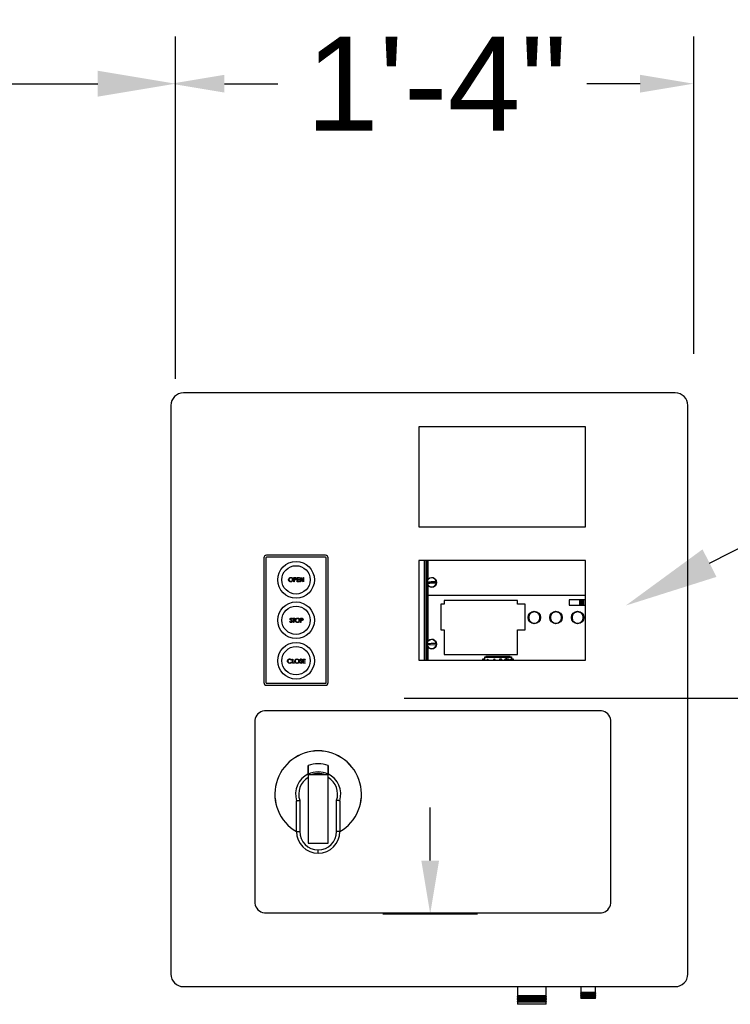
# Model space of a CAD drawing. Header units: inches. Extents: x 170 to 312, y 215 to 248.
# Tile 359 of 557: x 256.258 to 256.967, y 222.124 to 223.106. Entities that reach past the tile are written whole.
import ezdxf
from ezdxf import colors
from ezdxf.entities.mleader import LeaderData, LeaderLine
from ezdxf.math import Vec2, Vec3

# ---------------------------------------------------------------- set-up
doc = ezdxf.new("R2010")
doc.units = ezdxf.units.IN
doc.header["$LTSCALE"] = 0.25
doc.header["$MEASUREMENT"] = 0
doc.layers.add('ANNOTATIONS', color=1, linetype='Continuous')
doc.layers.add('MOTOR LH', color=7, linetype='Continuous')
doc.styles.add('ARIAL', font='arial.ttf', dxfattribs={"height": 0.09375})

msp = doc.modelspace()

# ---------------------------------------------------------------- linework, layer by layer
at = {"layer": 'ANNOTATIONS'}
for p, q in [((256.4136, 222.74794), (256.4136, 223.08974)), ((256.93085, 222.77305), (256.93085, 223.08974)), ((256.10389, 223.04261), (256.33593, 223.04261)), ((256.46251, 223.04261), (256.51565, 223.04261)), ((256.87741, 223.04261), (256.82427, 223.04261)), ((256.64169, 222.42941), (257.69264, 222.42941)), ((256.66785, 222.26716), (256.66785, 222.3203)), ((256.62072, 222.21402), (256.71498, 222.21402))]:
    msp.add_line(p, q, dxfattribs=at)
for points in [[(256.33593, 223.02967), (256.33593, 223.05556), (256.4136, 223.04261)], [(256.46251, 223.05147), (256.46251, 223.03376), (256.40937, 223.04261)], [(256.87741, 223.05147), (256.87741, 223.03376), (256.93055, 223.04261)], [(256.65899, 222.26716), (256.67671, 222.26716), (256.66785, 222.21402)]]:
    msp.add_solid(points, dxfattribs=at)
at = {"layer": 'MOTOR LH'}
for p, q in [((256.91248, 222.73388), (256.42154, 222.73388)), ((256.40907, 222.7214), (256.40907, 222.1538)), ((256.92496, 222.1538), (256.92496, 222.7214)), ((256.82289, 222.70017), (256.65653, 222.70017)), ((256.65653, 222.70017), (256.65653, 222.60035)), ((256.82289, 222.60035), (256.82289, 222.70017)), ((256.65653, 222.60035), (256.82289, 222.60035)), ((256.50183, 222.56924), (256.50183, 222.4448)), ((256.50383, 222.56924), (256.50383, 222.4448)), ((256.5634, 222.57186), (256.50445, 222.57186)), ((256.5634, 222.56986), (256.50445, 222.56986)), ((256.56402, 222.4448), (256.56402, 222.56924)), ((256.56602, 222.4448), (256.56602, 222.56924)), ((256.82289, 222.56663), (256.65653, 222.56663)), ((256.65653, 222.56663), (256.65653, 222.46708)), ((256.66205, 222.46708), (256.66205, 222.56663)), ((256.66388, 222.46708), (256.66388, 222.56663)), ((256.66427, 222.46708), (256.66427, 222.56663)), ((256.66467, 222.54607), (256.66467, 222.56663)), ((256.66532, 222.56663), (256.66532, 222.54749)), ((256.66539, 222.54758), (256.66539, 222.56663)), ((256.82289, 222.46708), (256.82289, 222.56663)), ((256.53172, 222.54968), (256.53254, 222.54968)), ((256.53172, 222.54552), (256.53172, 222.54968)), ((256.53209, 222.54926), (256.53209, 222.54787)), ((256.53286, 222.54926), (256.53209, 222.54926)), ((256.53209, 222.54787), (256.53282, 222.54786)), ((256.53239, 222.54744), (256.53209, 222.54744)), ((256.53209, 222.54744), (256.53209, 222.54552)), ((256.53513, 222.54552), (256.53513, 222.54968)), ((256.53513, 222.54968), (256.53748, 222.54968)), ((256.53748, 222.54926), (256.53551, 222.54926)), ((256.53551, 222.54926), (256.53551, 222.54798)), ((256.53551, 222.54798), (256.53748, 222.54798)), ((256.53748, 222.54755), (256.53551, 222.54755)), ((256.53551, 222.54755), (256.53551, 222.54595)), ((256.53748, 222.54968), (256.53748, 222.54926)), ((256.53748, 222.54798), (256.53748, 222.54755)), ((256.53823, 222.54552), (256.53823, 222.54968)), ((256.53823, 222.54968), (256.53831, 222.54968)), ((256.53831, 222.54968), (256.54105, 222.54641)), ((256.5386, 222.54879), (256.5386, 222.54552)), ((256.54134, 222.54552), (256.5386, 222.54879)), ((256.54105, 222.54968), (256.54143, 222.54968)), ((256.54105, 222.54641), (256.54105, 222.54968)), ((256.54143, 222.54968), (256.54143, 222.54552)), ((256.53209, 222.54552), (256.53172, 222.54552)), ((256.53748, 222.54552), (256.53513, 222.54552)), ((256.53551, 222.54595), (256.53748, 222.54595)), ((256.53748, 222.54595), (256.53748, 222.54552)), ((256.5386, 222.54552), (256.53823, 222.54552)), ((256.54143, 222.54552), (256.54134, 222.54552)), ((256.66467, 222.4845), (256.66467, 222.5435)), ((256.66532, 222.54208), (256.66532, 222.48592)), ((256.66539, 222.54199), (256.66539, 222.48602)), ((256.82289, 222.53169), (256.66539, 222.53169)), ((256.82289, 222.52736), (256.80638, 222.52736)), ((256.80638, 222.52736), (256.80638, 222.52212)), ((256.81735, 222.52212), (256.81735, 222.52736)), ((256.81786, 222.52212), (256.81786, 222.52736)), ((256.81883, 222.52736), (256.81883, 222.52212)), ((256.81899, 222.52212), (256.81899, 222.52736)), ((256.81936, 222.52736), (256.81936, 222.52212)), ((256.81952, 222.52212), (256.81952, 222.52736)), ((256.82048, 222.52736), (256.82048, 222.52212)), ((256.821, 222.52736), (256.821, 222.52212)), ((256.67838, 222.52317), (256.67838, 222.49763)), ((256.68176, 222.52317), (256.67838, 222.52317)), ((256.68176, 222.52663), (256.68176, 222.52317)), ((256.75512, 222.52663), (256.68176, 222.52663)), ((256.75512, 222.52317), (256.75512, 222.52663)), ((256.76268, 222.52317), (256.75512, 222.52317)), ((256.76268, 222.49763), (256.76268, 222.52317)), ((256.80638, 222.52212), (256.82289, 222.52212)), ((256.5301, 222.50845), (256.52976, 222.50819)), ((256.53052, 222.50904), (256.53271, 222.50904)), ((256.53052, 222.50862), (256.53052, 222.50904)), ((256.53143, 222.50862), (256.53052, 222.50862)), ((256.53143, 222.50488), (256.53143, 222.50862)), ((256.5318, 222.50862), (256.5318, 222.50488)), ((256.53271, 222.50862), (256.5318, 222.50862)), ((256.53271, 222.50904), (256.53271, 222.50862)), ((256.53836, 222.50904), (256.53918, 222.50904)), ((256.53836, 222.50488), (256.53836, 222.50904)), ((256.53874, 222.50862), (256.53874, 222.50723)), ((256.5395, 222.50862), (256.53874, 222.50862)), ((256.53874, 222.50723), (256.53946, 222.50722)), ((256.5277, 222.50569), (256.52805, 222.5059)), ((256.5318, 222.50488), (256.53143, 222.50488)), ((256.53874, 222.50488), (256.53836, 222.50488)), ((256.53874, 222.5068), (256.53874, 222.50488)), ((256.53903, 222.5068), (256.53874, 222.5068)), ((256.67838, 222.49763), (256.68176, 222.49763)), ((256.68176, 222.49763), (256.68176, 222.47292)), ((256.75512, 222.47292), (256.75512, 222.49763)), ((256.75512, 222.49763), (256.76268, 222.49763)), ((256.66467, 222.46708), (256.66467, 222.48193)), ((256.67395, 222.48264), (256.66477, 222.4822)), ((256.66532, 222.48051), (256.66532, 222.46708)), ((256.66539, 222.48042), (256.66539, 222.46708)), ((256.53028, 222.4683), (256.53066, 222.4683)), ((256.53028, 222.46414), (256.53028, 222.4683)), ((256.53066, 222.4683), (256.53066, 222.46457)), ((256.54084, 222.46414), (256.54084, 222.4683)), ((256.54084, 222.4683), (256.54319, 222.4683)), ((256.54122, 222.46788), (256.54122, 222.4666)), ((256.54319, 222.46788), (256.54122, 222.46788)), ((256.54319, 222.4683), (256.54319, 222.46788)), ((256.68176, 222.47293), (256.75512, 222.47293)), ((256.68176, 222.47292), (256.75512, 222.47292)), ((256.68255, 222.47292), (256.68255, 222.47293)), ((256.68307, 222.47292), (256.68307, 222.47293)), ((256.68404, 222.47293), (256.68404, 222.47292)), ((256.6842, 222.47292), (256.6842, 222.47293)), ((256.68457, 222.47293), (256.68457, 222.47292)), ((256.68472, 222.47292), (256.68472, 222.47293)), ((256.68569, 222.47293), (256.68569, 222.47292)), ((256.68621, 222.47293), (256.68621, 222.47292)), ((256.71274, 222.47292), (256.71274, 222.47293)), ((256.7134, 222.47292), (256.7134, 222.47293)), ((256.71864, 222.47293), (256.71864, 222.47292)), ((256.71929, 222.47293), (256.71929, 222.47292)), ((256.72226, 222.46815), (256.72008, 222.46815)), ((256.72008, 222.46815), (256.72008, 222.46708)), ((256.72226, 222.46708), (256.72226, 222.47051)), ((256.72226, 222.47051), (256.74888, 222.47051)), ((256.74888, 222.47028), (256.72226, 222.47028)), ((256.74888, 222.46988), (256.72226, 222.46988)), ((256.72335, 222.47077), (256.72335, 222.47051)), ((256.74759, 222.47077), (256.72335, 222.47077)), ((256.7251, 222.46815), (256.72538, 222.46815)), ((256.7251, 222.46723), (256.7251, 222.46815)), ((256.72538, 222.46815), (256.72538, 222.46723)), ((256.73106, 222.46708), (256.73182, 222.46867)), ((256.73184, 222.46806), (256.73137, 222.46708)), ((256.73182, 222.46867), (256.73186, 222.46867)), ((256.73229, 222.46708), (256.73184, 222.46806)), ((256.73186, 222.46867), (256.73259, 222.46708)), ((256.73746, 222.46867), (256.73807, 222.46867)), ((256.73746, 222.46708), (256.73746, 222.46867)), ((256.73774, 222.46835), (256.73774, 222.46735)), ((256.73812, 222.46835), (256.73774, 222.46835)), ((256.74586, 222.46867), (256.74616, 222.46867)), ((256.74653, 222.46708), (256.74586, 222.46867)), ((256.74616, 222.46867), (256.74683, 222.46708)), ((256.74756, 222.46708), (256.74824, 222.46867)), ((256.74759, 222.47051), (256.74759, 222.47077)), ((256.74853, 222.46867), (256.74786, 222.46708)), ((256.74824, 222.46867), (256.74853, 222.46867)), ((256.74888, 222.47051), (256.74888, 222.46708)), ((256.75086, 222.46815), (256.74888, 222.46815)), ((256.75086, 222.46708), (256.75086, 222.46815)), ((256.52943, 222.46754), (256.52911, 222.46729)), ((256.52911, 222.46516), (256.52943, 222.46491)), ((256.53226, 222.46414), (256.53028, 222.46414)), ((256.53066, 222.46457), (256.53226, 222.46457)), ((256.53226, 222.46457), (256.53226, 222.46414)), ((256.53754, 222.46495), (256.53789, 222.46516)), ((256.53994, 222.46771), (256.5396, 222.46745)), ((256.54319, 222.46414), (256.54084, 222.46414)), ((256.54122, 222.4666), (256.54319, 222.4666)), ((256.54122, 222.46617), (256.54122, 222.46457)), ((256.54319, 222.46617), (256.54122, 222.46617)), ((256.54122, 222.46457), (256.54319, 222.46457)), ((256.54319, 222.4666), (256.54319, 222.46617)), ((256.54319, 222.46457), (256.54319, 222.46414)), ((256.65653, 222.46708), (256.82289, 222.46708)), ((256.72418, 222.46723), (256.7251, 222.46723)), ((256.72418, 222.46708), (256.72418, 222.46723)), ((256.72538, 222.46723), (256.7263, 222.46723)), ((256.7263, 222.46723), (256.7263, 222.46708)), ((256.73774, 222.46735), (256.73793, 222.46735)), ((256.50445, 222.44417), (256.5634, 222.44417)), ((256.50445, 222.44218), (256.5634, 222.44218)), ((256.83866, 222.41664), (256.50228, 222.41664)), ((256.4928, 222.40716), (256.4928, 222.22449)), ((256.84815, 222.22449), (256.84815, 222.40716)), ((256.566, 222.35281), (256.54604, 222.35281)), ((256.54604, 222.35281), (256.54604, 222.28449)), ((256.566, 222.28449), (256.566, 222.35281)), ((256.53424, 222.29629), (256.53424, 222.3261)), ((256.53757, 222.32731), (256.53757, 222.29629)), ((256.57446, 222.29629), (256.57446, 222.32731)), ((256.57779, 222.3261), (256.57779, 222.29629)), ((256.53424, 222.29629), (256.53757, 222.29629)), ((256.57779, 222.29629), (256.57446, 222.29629)), ((256.54604, 222.28449), (256.566, 222.28449)), ((256.55602, 222.27451), (256.55602, 222.27784)), ((256.50228, 222.21501), (256.83866, 222.21501)), ((256.42154, 222.14133), (256.91248, 222.14133)), ((256.75497, 222.14133), (256.75497, 222.1322)), ((256.78358, 222.1322), (256.78358, 222.14133)), ((256.81828, 222.13586), (256.81795, 222.13567)), ((256.81795, 222.13567), (256.81828, 222.13548)), ((256.81795, 222.13567), (256.83326, 222.13567)), ((256.81828, 222.1352), (256.81795, 222.13501)), ((256.81795, 222.13501), (256.81828, 222.13481)), ((256.81795, 222.13501), (256.83326, 222.13501)), ((256.81828, 222.13453), (256.81795, 222.13434)), ((256.81795, 222.13434), (256.81828, 222.13415)), ((256.81795, 222.13434), (256.83326, 222.13434)), ((256.81828, 222.13387), (256.81795, 222.13367)), ((256.81795, 222.13367), (256.81828, 222.13348)), ((256.81795, 222.13367), (256.83326, 222.13367)), ((256.81828, 222.14133), (256.81828, 222.13586)), ((256.81828, 222.13586), (256.83292, 222.13586)), ((256.81828, 222.13548), (256.81828, 222.1352)), ((256.81828, 222.13548), (256.83292, 222.13548)), ((256.81828, 222.1352), (256.83292, 222.1352)), ((256.81828, 222.13481), (256.81828, 222.13453)), ((256.81828, 222.13481), (256.83292, 222.13481)), ((256.81828, 222.13453), (256.83292, 222.13453)), ((256.81828, 222.13415), (256.81828, 222.13387)), ((256.81828, 222.13415), (256.83292, 222.13415)), ((256.81828, 222.13387), (256.83292, 222.13387)), ((256.83292, 222.13586), (256.83292, 222.14133)), ((256.83326, 222.13567), (256.83292, 222.13586)), ((256.83292, 222.13548), (256.83326, 222.13567)), ((256.83292, 222.1352), (256.83292, 222.13548)), ((256.83326, 222.13501), (256.83292, 222.1352)), ((256.83292, 222.13481), (256.83326, 222.13501)), ((256.83292, 222.13453), (256.83292, 222.13481)), ((256.83326, 222.13434), (256.83292, 222.13453)), ((256.83292, 222.13415), (256.83326, 222.13434)), ((256.83292, 222.13387), (256.83292, 222.13415)), ((256.83326, 222.13367), (256.83292, 222.13387)), ((256.83292, 222.13348), (256.83326, 222.13367)), ((256.75497, 222.1322), (256.75463, 222.13201)), ((256.75463, 222.13201), (256.75497, 222.13182)), ((256.75463, 222.13201), (256.78391, 222.13201)), ((256.75497, 222.13137), (256.75463, 222.13118)), ((256.75463, 222.13118), (256.75497, 222.13099)), ((256.75463, 222.13118), (256.78391, 222.13118)), ((256.75497, 222.13054), (256.75463, 222.13035)), ((256.75463, 222.13035), (256.75497, 222.13016)), ((256.75463, 222.13035), (256.78391, 222.13035)), ((256.75497, 222.12971), (256.75463, 222.12952)), ((256.75463, 222.12952), (256.75497, 222.12932)), ((256.75463, 222.12952), (256.78391, 222.12952)), ((256.75497, 222.12888), (256.75463, 222.12868)), ((256.75463, 222.12868), (256.75497, 222.12849)), ((256.75463, 222.12868), (256.78391, 222.12868)), ((256.75497, 222.12804), (256.75463, 222.12785)), ((256.75463, 222.12785), (256.75497, 222.12766)), ((256.75463, 222.12785), (256.78391, 222.12785)), ((256.75497, 222.12721), (256.75463, 222.12702)), ((256.75463, 222.12702), (256.75497, 222.12683)), ((256.75463, 222.12702), (256.78391, 222.12702)), ((256.75497, 222.12638), (256.75463, 222.12619)), ((256.75463, 222.12619), (256.75497, 222.126)), ((256.75463, 222.12619), (256.78391, 222.12619)), ((256.78358, 222.1322), (256.75497, 222.1322)), ((256.75497, 222.13182), (256.75497, 222.13137)), ((256.75497, 222.13182), (256.78358, 222.13182)), ((256.78358, 222.13137), (256.75497, 222.13137)), ((256.75497, 222.13099), (256.75497, 222.13054)), ((256.75497, 222.13099), (256.78358, 222.13099)), ((256.78358, 222.13054), (256.75497, 222.13054)), ((256.75497, 222.13016), (256.75497, 222.12971)), ((256.75497, 222.13016), (256.78358, 222.13016)), ((256.78358, 222.12971), (256.75497, 222.12971)), ((256.75497, 222.12932), (256.75497, 222.12888)), ((256.75497, 222.12932), (256.78358, 222.12932)), ((256.78358, 222.12888), (256.75497, 222.12888)), ((256.75497, 222.12849), (256.75497, 222.12804)), ((256.75497, 222.12849), (256.78358, 222.12849)), ((256.78358, 222.12804), (256.75497, 222.12804)), ((256.75497, 222.12766), (256.75497, 222.12721)), ((256.75497, 222.12766), (256.78358, 222.12766)), ((256.78358, 222.12721), (256.75497, 222.12721)), ((256.75497, 222.12683), (256.75497, 222.12638)), ((256.75497, 222.12683), (256.78358, 222.12683)), ((256.78358, 222.12638), (256.75497, 222.12638)), ((256.75497, 222.126), (256.75497, 222.12369)), ((256.75497, 222.126), (256.78358, 222.126)), ((256.78391, 222.13201), (256.78358, 222.1322)), ((256.78358, 222.13182), (256.78391, 222.13201)), ((256.78358, 222.13137), (256.78358, 222.13182)), ((256.78391, 222.13118), (256.78358, 222.13137)), ((256.78358, 222.13099), (256.78391, 222.13118)), ((256.78358, 222.13054), (256.78358, 222.13099)), ((256.78391, 222.13035), (256.78358, 222.13054)), ((256.78358, 222.13016), (256.78391, 222.13035)), ((256.78358, 222.12971), (256.78358, 222.13016)), ((256.78391, 222.12952), (256.78358, 222.12971)), ((256.78358, 222.12932), (256.78391, 222.12952)), ((256.78358, 222.12888), (256.78358, 222.12932)), ((256.78391, 222.12868), (256.78358, 222.12888)), ((256.78358, 222.12849), (256.78391, 222.12868)), ((256.78358, 222.12804), (256.78358, 222.12849)), ((256.78391, 222.12785), (256.78358, 222.12804)), ((256.78358, 222.12766), (256.78391, 222.12785)), ((256.78358, 222.12721), (256.78358, 222.12766)), ((256.78391, 222.12702), (256.78358, 222.12721)), ((256.78358, 222.12683), (256.78391, 222.12702)), ((256.78358, 222.12638), (256.78358, 222.12683)), ((256.78391, 222.12619), (256.78358, 222.12638)), ((256.78358, 222.126), (256.78391, 222.12619)), ((256.78358, 222.12369), (256.78358, 222.126)), ((256.81828, 222.1332), (256.81795, 222.13301)), ((256.81795, 222.13301), (256.81828, 222.13282)), ((256.81795, 222.13301), (256.83326, 222.13301)), ((256.81828, 222.13254), (256.81795, 222.13234)), ((256.81795, 222.13234), (256.81828, 222.13215)), ((256.81795, 222.13234), (256.83326, 222.13234)), ((256.81828, 222.13187), (256.81795, 222.13168)), ((256.81795, 222.13168), (256.81828, 222.13149)), ((256.81795, 222.13168), (256.83326, 222.13168)), ((256.81828, 222.1312), (256.81795, 222.13101)), ((256.81795, 222.13101), (256.81828, 222.13082)), ((256.81795, 222.13101), (256.83326, 222.13101)), ((256.81828, 222.13348), (256.81828, 222.1332)), ((256.81828, 222.13348), (256.83292, 222.13348)), ((256.81828, 222.1332), (256.83292, 222.1332)), ((256.81828, 222.13282), (256.81828, 222.13254)), ((256.81828, 222.13282), (256.83292, 222.13282)), ((256.81828, 222.13254), (256.83292, 222.13254)), ((256.81828, 222.13215), (256.81828, 222.13187)), ((256.81828, 222.13215), (256.83292, 222.13215)), ((256.81828, 222.13187), (256.83292, 222.13187)), ((256.81828, 222.13149), (256.81828, 222.1312)), ((256.81828, 222.13149), (256.83292, 222.13149)), ((256.81828, 222.1312), (256.83292, 222.1312)), ((256.81828, 222.13082), (256.81828, 222.12935)), ((256.81828, 222.13082), (256.83292, 222.13082)), ((256.83292, 222.12935), (256.81828, 222.12935)), ((256.83292, 222.1332), (256.83292, 222.13348)), ((256.83326, 222.13301), (256.83292, 222.1332)), ((256.83292, 222.13282), (256.83326, 222.13301)), ((256.83292, 222.13254), (256.83292, 222.13282)), ((256.83326, 222.13234), (256.83292, 222.13254)), ((256.83292, 222.13215), (256.83326, 222.13234)), ((256.83292, 222.13187), (256.83292, 222.13215)), ((256.83326, 222.13168), (256.83292, 222.13187)), ((256.83292, 222.13149), (256.83326, 222.13168)), ((256.83292, 222.1312), (256.83292, 222.13149)), ((256.83326, 222.13101), (256.83292, 222.1312)), ((256.83292, 222.13082), (256.83326, 222.13101)), ((256.83292, 222.12935), (256.83292, 222.13082)), ((256.78358, 222.12369), (256.75497, 222.12369))]:
    msp.add_line(p, q, dxfattribs=at)
at = {"layer": 'MOTOR LH', "flags": 128}
for points in [[(256.66469, 222.54536), (256.66579, 222.54541), (256.66693, 222.54547), (256.6681, 222.54553), (256.66928, 222.54558), (256.67046, 222.54564), (256.67163, 222.5457), (256.67277, 222.54575), (256.67387, 222.54581)], [(256.67395, 222.54421), (256.67285, 222.54416), (256.67171, 222.5441), (256.67054, 222.54405), (256.66936, 222.54399), (256.66817, 222.54393), (256.667, 222.54387), (256.66586, 222.54382), (256.66477, 222.54377)], [(256.66469, 222.48379), (256.66579, 222.48385), (256.66693, 222.4839), (256.6681, 222.48396), (256.66928, 222.48402), (256.67046, 222.48407), (256.67163, 222.48413), (256.67277, 222.48419), (256.67387, 222.48424)]]:
    msp.add_lwpolyline(points, dxfattribs=at)
at = {"layer": 'MOTOR LH'}
for centre, radius in [((256.53392, 222.54738), 0.0183), ((256.53392, 222.54738), 0.01414), ((256.66932, 222.54479), 0.00482), ((256.53392, 222.50702), 0.0183), ((256.53392, 222.50702), 0.01414), ((256.77175, 222.50975), 0.00622), ((256.79337, 222.50975), 0.00622), ((256.81498, 222.50975), 0.00622), ((256.66932, 222.48322), 0.00482), ((256.53392, 222.46665), 0.0183), ((256.53392, 222.46665), 0.01414)]:
    msp.add_circle(centre, radius, dxfattribs=at)
for centre, radius, start, end in [((256.42154, 222.7214), 0.01248, 90, 180), ((256.91248, 222.7214), 0.01248, 0, 90), ((256.50445, 222.56924), 0.00262, 90, 180), ((256.50445, 222.56924), 0.000624, 90, 180), ((256.5634, 222.56924), 0.00262, 0, 90), ((256.5634, 222.56924), 0.000624, 0, 90), ((256.66932, 222.54479), 0.00466, 12.63519, 172.92017), ((256.66932, 222.54479), 0.00473, 173.04894, 192.50643), ((256.66932, 222.54479), 0.00466, 192.63519, 352.92017), ((256.66932, 222.54479), 0.00473, 353.04894, 12.50643), ((256.66932, 222.48322), 0.00466, 12.63519, 172.92017), ((256.66932, 222.48322), 0.00473, 173.04894, 192.50643), ((256.66932, 222.48322), 0.00466, 192.63519, 352.92017), ((256.66932, 222.48322), 0.00473, 353.04894, 12.50643), ((256.50445, 222.4448), 0.00262, 180, 270), ((256.50445, 222.4448), 0.000624, 180, 270), ((256.5634, 222.4448), 0.00262, 270, 0), ((256.5634, 222.4448), 0.000624, 270, 0), ((256.50377, 222.40566), 0.01108, 97.7581, 172.2419), ((256.83717, 222.40566), 0.01108, 7.7581, 82.2419), ((256.55601, 222.33346), 0.04323, 300.24251, 239.75753), ((256.55601, 222.33346), 0.04322, 300.24806, 239.75196), ((256.55601, 222.33346), 0.03025, 70.721, 109.2554), ((256.55601, 222.33346), 0.02257, 116.23161, 197.09777), ((256.55601, 222.33346), 0.01944, 120.86903, 198.43237), ((256.55601, 222.33346), 0.02217, 63.22591, 116.74005), ((256.55601, 222.33346), 0.02061, 69.85267, 110.14733), ((256.55601, 222.33346), 0.02257, 342.90223, 63.7351), ((256.55601, 222.33346), 0.01944, 341.56763, 59.09059), ((256.55602, 222.29629), 0.02178, 180, 270), ((256.55602, 222.29629), 0.01845, 180, 269.99537), ((256.55601, 222.29629), 0.02178, 270.02568, 0), ((256.55601, 222.29629), 0.01845, 270.02568, 0), ((256.50377, 222.22599), 0.01108, 187.7581, 262.2419), ((256.83717, 222.22599), 0.01108, 277.7581, 352.2419), ((256.42154, 222.1538), 0.01248, 180, 270), ((256.91248, 222.1538), 0.01248, 270, 0)]:
    msp.add_arc(centre, radius, start, end, dxfattribs=at)
for points, knots in [([(256.5265, 222.54758), (256.52653, 222.54791), (256.52661, 222.54855), (256.52718, 222.54928), (256.5279, 222.54971), (256.5284, 222.54976), (256.52866, 222.54979)], [0, 0, 0, 0, 0.279731, 0.559326, 0.77968, 1, 1, 1, 1]), ([(256.52869, 222.54542), (256.52837, 222.54545), (256.52772, 222.54552), (256.52701, 222.54611), (256.52656, 222.54683), (256.52652, 222.54733), (256.5265, 222.54758)], [0, 0, 0, 0, 0.279663, 0.559353, 0.779636, 1, 1, 1, 1]), ([(256.52867, 222.54936), (256.52841, 222.54933), (256.52789, 222.54926), (256.52729, 222.5488), (256.52693, 222.54821), (256.52689, 222.54779), (256.52687, 222.54759)], [0, 0, 0, 0, 0.279627, 0.559351, 0.779632, 1, 1, 1, 1]), ([(256.52687, 222.54759), (256.5269, 222.54732), (256.52696, 222.5468), (256.52747, 222.54623), (256.52806, 222.54589), (256.52847, 222.54586), (256.52867, 222.54584)], [0, 0, 0, 0, 0.279417, 0.559078, 0.779478, 1, 1, 1, 1]), ([(256.52866, 222.54979), (256.52898, 222.54975), (256.52963, 222.54969), (256.53036, 222.5491), (256.5308, 222.54837), (256.53085, 222.54786), (256.53087, 222.5476)], [0, 0, 0, 0, 0.279766, 0.559356, 0.77957, 1, 1, 1, 1]), ([(256.5305, 222.5476), (256.53046, 222.54787), (256.5304, 222.5484), (256.52989, 222.54897), (256.52929, 222.5493), (256.52888, 222.54934), (256.52867, 222.54936)], [0, 0, 0, 0, 0.279463, 0.558871, 0.779515, 1, 1, 1, 1]), ([(256.52867, 222.54584), (256.52894, 222.54587), (256.52947, 222.54593), (256.53008, 222.54639), (256.53044, 222.54698), (256.53048, 222.5474), (256.5305, 222.5476)], [0, 0, 0, 0, 0.279831, 0.559389, 0.77965, 1, 1, 1, 1]), ([(256.53087, 222.5476), (256.53083, 222.54728), (256.53076, 222.54664), (256.53017, 222.54592), (256.52945, 222.54548), (256.52894, 222.54544), (256.52869, 222.54542)], [0, 0, 0, 0, 0.279632, 0.559342, 0.779597, 1, 1, 1, 1]), ([(256.53345, 222.54751), (256.53325, 222.54749), (256.5329, 222.54744), (256.53255, 222.54744), (256.53239, 222.54744)], [0, 0, 0, 0, 0.559697, 1, 1, 1, 1]), ([(256.53254, 222.54968), (256.53271, 222.54968), (256.53303, 222.54968), (256.53335, 222.54964), (256.53348, 222.54962)], [0, 0, 0, 0, 0.560312, 1, 1, 1, 1]), ([(256.53282, 222.54786), (256.53308, 222.54786), (256.53339, 222.54786), (256.5337, 222.54807), (256.53386, 222.54826), (256.53389, 222.54844), (256.53391, 222.54856)], [0, 0, 0, 0, 0.499719, 0.625348, 0.751078, 1, 1, 1, 1]), ([(256.53391, 222.54856), (256.53389, 222.54868), (256.53386, 222.54886), (256.53371, 222.54905), (256.53341, 222.54926), (256.5331, 222.54926), (256.53286, 222.54926)], [0, 0, 0, 0, 0.248963, 0.37473, 0.500379, 1, 1, 1, 1]), ([(256.53428, 222.54857), (256.53427, 222.54843), (256.53425, 222.54816), (256.53404, 222.54782), (256.53376, 222.54761), (256.53355, 222.54754), (256.53345, 222.54751)], [0, 0, 0, 0, 0.2801, 0.559328, 0.779458, 1, 1, 1, 1]), ([(256.53348, 222.54962), (256.53361, 222.54957), (256.53386, 222.54948), (256.53412, 222.5492), (256.53426, 222.54888), (256.53427, 222.54867), (256.53428, 222.54857)], [0, 0, 0, 0, 0.279707, 0.559375, 0.779503, 1, 1, 1, 1]), ([(256.52797, 222.50818), (256.52798, 222.50833), (256.52802, 222.50862), (256.5283, 222.50894), (256.52864, 222.50912), (256.52887, 222.50914), (256.52899, 222.50915)], [0, 0, 0, 0, 0.279549, 0.558796, 0.779376, 1, 1, 1, 1]), ([(256.5282, 222.50755), (256.52812, 222.50765), (256.52799, 222.50785), (256.52797, 222.50808), (256.52797, 222.50818)], [0, 0, 0, 0, 0.559837, 1, 1, 1, 1]), ([(256.52888, 222.50698), (256.52874, 222.50708), (256.5285, 222.50725), (256.52829, 222.50746), (256.5282, 222.50755)], [0, 0, 0, 0, 0.560405, 1, 1, 1, 1]), ([(256.52895, 222.50872), (256.52886, 222.50872), (256.5287, 222.5087), (256.52849, 222.50857), (256.52836, 222.5084), (256.52835, 222.50826), (256.52834, 222.5082)], [0, 0, 0, 0, 0.280272, 0.55993, 0.779919, 1, 1, 1, 1]), ([(256.52834, 222.5082), (256.52834, 222.50814), (256.52835, 222.50802), (256.52844, 222.50783), (256.52855, 222.50773), (256.52861, 222.50766)], [0, 0, 0, 0, 0.2799479, 0.5597749, 1, 1, 1, 1]), ([(256.52861, 222.50766), (256.52872, 222.50758), (256.5289, 222.50744), (256.52909, 222.5073), (256.52917, 222.50725)], [0, 0, 0, 0, 0.559909, 1, 1, 1, 1]), ([(256.52976, 222.50819), (256.52964, 222.50834), (256.52948, 222.50855), (256.52917, 222.50871), (256.52902, 222.50872), (256.52895, 222.50872)], [0, 0, 0, 0, 0.559818, 0.77985, 1, 1, 1, 1]), ([(256.52899, 222.50915), (256.52912, 222.50914), (256.52937, 222.50911), (256.52977, 222.50887), (256.52998, 222.50861), (256.5301, 222.50845)], [0, 0, 0, 0, 0.279751, 0.559499, 1, 1, 1, 1]), ([(256.52917, 222.50725), (256.52943, 222.50705), (256.5298, 222.50678), (256.5301, 222.50628), (256.53014, 222.50603), (256.53015, 222.5059)], [0, 0, 0, 0, 0.560115, 0.780279, 1, 1, 1, 1]), ([(256.53314, 222.50695), (256.53318, 222.50727), (256.53325, 222.50791), (256.53382, 222.50864), (256.53454, 222.50908), (256.53504, 222.50913), (256.5353, 222.50915)], [0, 0, 0, 0, 0.279731, 0.559325, 0.779681, 1, 1, 1, 1]), ([(256.53532, 222.50872), (256.53505, 222.50869), (256.53453, 222.50862), (256.53393, 222.50816), (256.53357, 222.50757), (256.53353, 222.50715), (256.53351, 222.50695)], [0, 0, 0, 0, 0.279626, 0.559346, 0.779627, 1, 1, 1, 1]), ([(256.5353, 222.50915), (256.53562, 222.50912), (256.53627, 222.50905), (256.537, 222.50846), (256.53745, 222.50773), (256.53749, 222.50722), (256.53751, 222.50697)], [0, 0, 0, 0, 0.279768, 0.559357, 0.77957, 1, 1, 1, 1]), ([(256.53714, 222.50697), (256.5371, 222.50723), (256.53704, 222.50776), (256.53653, 222.50833), (256.53594, 222.50866), (256.53552, 222.5087), (256.53532, 222.50872)], [0, 0, 0, 0, 0.27947, 0.55887, 0.779518, 1, 1, 1, 1]), ([(256.53918, 222.50904), (256.53936, 222.50904), (256.53967, 222.50905), (256.53999, 222.509), (256.54013, 222.50898)], [0, 0, 0, 0, 0.560314, 1, 1, 1, 1]), ([(256.53946, 222.50722), (256.53972, 222.50722), (256.54003, 222.50722), (256.54034, 222.50743), (256.5405, 222.50762), (256.54053, 222.5078), (256.54055, 222.50793)], [0, 0, 0, 0, 0.499724, 0.625347, 0.751089, 1, 1, 1, 1]), ([(256.54055, 222.50793), (256.54053, 222.50805), (256.5405, 222.50823), (256.54035, 222.50841), (256.54005, 222.50862), (256.53974, 222.50862), (256.5395, 222.50862)], [0, 0, 0, 0, 0.2489749, 0.3747309, 0.5003825, 1, 1, 1, 1]), ([(256.54092, 222.50793), (256.54091, 222.50779), (256.54089, 222.50752), (256.54068, 222.50718), (256.5404, 222.50697), (256.5402, 222.5069), (256.54009, 222.50687)], [0, 0, 0, 0, 0.280099, 0.559325, 0.779463, 1, 1, 1, 1]), ([(256.54013, 222.50898), (256.54025, 222.50894), (256.5405, 222.50884), (256.54077, 222.50856), (256.5409, 222.50824), (256.54092, 222.50803), (256.54092, 222.50793)], [0, 0, 0, 0, 0.2797041, 0.5593845, 0.7795145, 1, 1, 1, 1]), ([(256.77732, 222.50975), (256.77725, 222.50904), (256.77713, 222.50797), (256.77644, 222.50667), (256.77572, 222.50578), (256.77483, 222.50506), (256.77353, 222.50438), (256.77175, 222.50404), (256.76998, 222.50438), (256.76868, 222.50506), (256.76779, 222.50578), (256.76707, 222.50667), (256.76639, 222.50797), (256.76605, 222.50975), (256.76639, 222.51152), (256.76707, 222.51282), (256.76779, 222.51371), (256.76868, 222.51443), (256.76998, 222.51511), (256.77175, 222.51545), (256.77353, 222.51511), (256.77483, 222.51443), (256.77572, 222.51371), (256.77644, 222.51282), (256.77713, 222.51152), (256.77725, 222.51045), (256.77732, 222.50975)], [0, 0, 0, 0, 0.059864, 0.09209, 0.125, 0.157909, 0.190136, 0.25, 0.309864, 0.34209, 0.375, 0.40791, 0.440135, 0.5, 0.559864, 0.59209, 0.625, 0.65791, 0.690135, 0.75, 0.809864, 0.84209, 0.875, 0.90791, 0.940135, 1, 1, 1, 1]), ([(256.79894, 222.50975), (256.79886, 222.50904), (256.79875, 222.50797), (256.79805, 222.50667), (256.79733, 222.50578), (256.79644, 222.50506), (256.79515, 222.50438), (256.79337, 222.50404), (256.79159, 222.50438), (256.79029, 222.50506), (256.7894, 222.50578), (256.78868, 222.50667), (256.78801, 222.50797), (256.78767, 222.50975), (256.78801, 222.51152), (256.78868, 222.51282), (256.7894, 222.51371), (256.79029, 222.51443), (256.79159, 222.51511), (256.79337, 222.51545), (256.79515, 222.51511), (256.79644, 222.51443), (256.79733, 222.51371), (256.79805, 222.51282), (256.79875, 222.51152), (256.79886, 222.51045), (256.79894, 222.50975)], [0, 0, 0, 0, 0.059864, 0.09209, 0.125, 0.15791, 0.190136, 0.25, 0.309864, 0.34209, 0.375, 0.40791, 0.440135, 0.5, 0.559864, 0.59209, 0.625, 0.65791, 0.690136, 0.75, 0.809864, 0.84209, 0.875, 0.90791, 0.940135, 1, 1, 1, 1]), ([(256.82055, 222.50975), (256.82048, 222.50904), (256.82036, 222.50797), (256.81967, 222.50667), (256.81895, 222.50578), (256.81806, 222.50506), (256.81676, 222.50438), (256.81498, 222.50404), (256.81321, 222.50438), (256.81191, 222.50506), (256.81102, 222.50578), (256.81029, 222.50667), (256.80962, 222.50797), (256.80928, 222.50975), (256.80962, 222.51152), (256.81029, 222.51282), (256.81102, 222.51371), (256.81191, 222.51443), (256.81321, 222.51511), (256.81498, 222.51545), (256.81676, 222.51511), (256.81806, 222.51443), (256.81895, 222.51371), (256.81967, 222.51282), (256.82036, 222.51152), (256.82048, 222.51045), (256.82055, 222.50975)], [0, 0, 0, 0, 0.059864, 0.09209, 0.125, 0.15791, 0.190135, 0.25, 0.309864, 0.34209, 0.375, 0.407909, 0.440136, 0.5, 0.559864, 0.59209, 0.624999, 0.657909, 0.690136, 0.75, 0.809864, 0.84209, 0.875, 0.90791, 0.940135, 1, 1, 1, 1]), ([(256.52896, 222.50478), (256.52881, 222.50479), (256.5285, 222.50482), (256.52803, 222.50514), (256.52782, 222.50548), (256.5277, 222.50569)], [0, 0, 0, 0, 0.279879, 0.559662, 1, 1, 1, 1]), ([(256.52805, 222.5059), (256.52817, 222.50571), (256.52835, 222.50544), (256.5287, 222.50523), (256.52888, 222.50521), (256.52896, 222.5052)], [0, 0, 0, 0, 0.559324, 0.779784, 1, 1, 1, 1]), ([(256.52963, 222.50632), (256.5295, 222.50645), (256.52927, 222.5067), (256.529, 222.5069), (256.52888, 222.50698)], [0, 0, 0, 0, 0.559492, 1, 1, 1, 1]), ([(256.52896, 222.5052), (256.52908, 222.50522), (256.5293, 222.50524), (256.52957, 222.50541), (256.52975, 222.50565), (256.52977, 222.50582), (256.52978, 222.50591)], [0, 0, 0, 0, 0.280273, 0.560145, 0.780153, 1, 1, 1, 1]), ([(256.53015, 222.5059), (256.53013, 222.50573), (256.53008, 222.50539), (256.52975, 222.50503), (256.52936, 222.50481), (256.5291, 222.50479), (256.52896, 222.50478)], [0, 0, 0, 0, 0.279183, 0.559084, 0.779443, 1, 1, 1, 1]), ([(256.52978, 222.50591), (256.52977, 222.50599), (256.52975, 222.50614), (256.52967, 222.50626), (256.52963, 222.50632)], [0, 0, 0, 0, 0.558992, 1, 1, 1, 1]), ([(256.53533, 222.50478), (256.53501, 222.50481), (256.53436, 222.50489), (256.53365, 222.50547), (256.5332, 222.50619), (256.53316, 222.50669), (256.53314, 222.50695)], [0, 0, 0, 0, 0.279664, 0.559354, 0.779636, 1, 1, 1, 1]), ([(256.53351, 222.50695), (256.53354, 222.50669), (256.53361, 222.50616), (256.53411, 222.5056), (256.5347, 222.50526), (256.53511, 222.50522), (256.53532, 222.5052)], [0, 0, 0, 0, 0.279412, 0.559074, 0.779476, 1, 1, 1, 1]), ([(256.53532, 222.5052), (256.53558, 222.50523), (256.53611, 222.50529), (256.53672, 222.50575), (256.53708, 222.50634), (256.53712, 222.50676), (256.53714, 222.50697)], [0, 0, 0, 0, 0.279829, 0.559387, 0.779656, 1, 1, 1, 1]), ([(256.53751, 222.50697), (256.53747, 222.50664), (256.5374, 222.506), (256.53681, 222.50528), (256.53609, 222.50484), (256.53558, 222.5048), (256.53533, 222.50478)], [0, 0, 0, 0, 0.279627, 0.559342, 0.779597, 1, 1, 1, 1]), ([(256.54009, 222.50687), (256.5399, 222.50685), (256.53954, 222.5068), (256.53919, 222.5068), (256.53903, 222.5068)], [0, 0, 0, 0, 0.559694, 1, 1, 1, 1]), ([(256.52538, 222.46625), (256.52542, 222.46657), (256.52549, 222.46723), (256.52611, 222.46794), (256.52685, 222.46835), (256.52736, 222.46839), (256.52762, 222.46841)], [0, 0, 0, 0, 0.2795135, 0.5590797, 0.7793734, 1, 1, 1, 1]), ([(256.52759, 222.46798), (256.52733, 222.46795), (256.5268, 222.46789), (256.52618, 222.46744), (256.52581, 222.46685), (256.52577, 222.46643), (256.52575, 222.46622)], [0, 0, 0, 0, 0.2798556, 0.5595178, 0.779687, 1, 1, 1, 1]), ([(256.52911, 222.46729), (256.52886, 222.46751), (256.52843, 222.46792), (256.52785, 222.46796), (256.52759, 222.46798)], [0, 0, 0, 0, 0.558427, 1, 1, 1, 1]), ([(256.52762, 222.46841), (256.52802, 222.46837), (256.52873, 222.46829), (256.52922, 222.46777), (256.52943, 222.46754)], [0, 0, 0, 0, 0.5595149, 1, 1, 1, 1]), ([(256.53274, 222.46621), (256.53278, 222.46653), (256.53285, 222.46717), (256.53342, 222.4679), (256.53414, 222.46833), (256.53465, 222.46838), (256.5349, 222.46841)], [0, 0, 0, 0, 0.27973, 0.559327, 0.77968, 1, 1, 1, 1]), ([(256.53492, 222.46798), (256.53465, 222.46795), (256.53413, 222.46788), (256.53353, 222.46742), (256.53317, 222.46683), (256.53313, 222.46641), (256.53311, 222.46621)], [0, 0, 0, 0, 0.279628, 0.55935, 0.779632, 1, 1, 1, 1]), ([(256.5349, 222.46841), (256.53522, 222.46838), (256.53587, 222.46831), (256.5366, 222.46772), (256.53705, 222.46699), (256.53709, 222.46648), (256.53711, 222.46623)], [0, 0, 0, 0, 0.279767, 0.559358, 0.779572, 1, 1, 1, 1]), ([(256.53674, 222.46623), (256.5367, 222.46649), (256.53664, 222.46702), (256.53613, 222.46759), (256.53554, 222.46792), (256.53512, 222.46796), (256.53492, 222.46798)], [0, 0, 0, 0, 0.27947, 0.558871, 0.779516, 1, 1, 1, 1]), ([(256.5378, 222.46744), (256.53782, 222.46759), (256.53786, 222.46788), (256.53814, 222.4682), (256.53848, 222.46838), (256.53871, 222.4684), (256.53883, 222.46841)], [0, 0, 0, 0, 0.279554, 0.558801, 0.779377, 1, 1, 1, 1]), ([(256.53879, 222.46798), (256.5387, 222.46798), (256.53853, 222.46796), (256.53833, 222.46783), (256.5382, 222.46766), (256.53818, 222.46752), (256.53818, 222.46746)], [0, 0, 0, 0, 0.280276, 0.559933, 0.779921, 1, 1, 1, 1]), ([(256.5396, 222.46745), (256.53948, 222.4676), (256.53932, 222.46781), (256.53901, 222.46797), (256.53886, 222.46798), (256.53879, 222.46798)], [0, 0, 0, 0, 0.559819, 0.77985, 1, 1, 1, 1]), ([(256.53883, 222.46841), (256.53896, 222.4684), (256.53921, 222.46837), (256.53961, 222.46813), (256.53981, 222.46787), (256.53994, 222.46771)], [0, 0, 0, 0, 0.279748, 0.559503, 1, 1, 1, 1]), ([(256.73793, 222.46735), (256.73812, 222.46735), (256.73837, 222.46735), (256.73861, 222.46751), (256.7387, 222.46762), (256.73877, 222.46775), (256.73877, 222.46785), (256.73878, 222.46789)], [0, 0, 0, 0, 0.498612, 0.62401, 0.749404, 0.874738, 1, 1, 1, 1]), ([(256.73807, 222.46867), (256.7382, 222.46867), (256.73847, 222.46866), (256.73882, 222.4685), (256.73902, 222.46821), (256.73905, 222.468), (256.73906, 222.4679)], [0, 0, 0, 0, 0.281315, 0.559924, 0.779932, 1, 1, 1, 1]), ([(256.73878, 222.46789), (256.73877, 222.46797), (256.73875, 222.46809), (256.73866, 222.46821), (256.73847, 222.46834), (256.73827, 222.46835), (256.73812, 222.46835)], [0, 0, 0, 0, 0.249288, 0.374924, 0.500647, 1, 1, 1, 1]), ([(256.73906, 222.4679), (256.73905, 222.46783), (256.73904, 222.46768), (256.73894, 222.46743), (256.73879, 222.46731), (256.7387, 222.46724)], [0, 0, 0, 0, 0.280868, 0.561518, 1, 1, 1, 1]), ([(256.74218, 222.4671), (256.74221, 222.46734), (256.74226, 222.46782), (256.74269, 222.46837), (256.74323, 222.4687), (256.74361, 222.46873), (256.7438, 222.46875)], [0, 0, 0, 0, 0.2797299, 0.5593269, 0.7796812, 1, 1, 1, 1]), ([(256.74381, 222.46843), (256.74361, 222.46841), (256.74322, 222.46836), (256.74277, 222.46801), (256.7425, 222.46757), (256.74247, 222.46726), (256.74246, 222.4671)], [0, 0, 0, 0, 0.2796249, 0.5593497, 0.7796275, 1, 1, 1, 1]), ([(256.7438, 222.46875), (256.74404, 222.46873), (256.74453, 222.46868), (256.74508, 222.46823), (256.74541, 222.46769), (256.74544, 222.46731), (256.74546, 222.46711)], [0, 0, 0, 0, 0.279769, 0.55936, 0.779572, 1, 1, 1, 1]), ([(256.74518, 222.46711), (256.74515, 222.46731), (256.7451, 222.46771), (256.74472, 222.46814), (256.74427, 222.46839), (256.74396, 222.46842), (256.74381, 222.46843)], [0, 0, 0, 0, 0.279464, 0.55887, 0.779513, 1, 1, 1, 1]), ([(256.52591, 222.46476), (256.52573, 222.46502), (256.52543, 222.46547), (256.52539, 222.46601), (256.52538, 222.46625)], [0, 0, 0, 0, 0.559029, 1, 1, 1, 1]), ([(256.52575, 222.46622), (256.52578, 222.46595), (256.52585, 222.46541), (256.52637, 222.46483), (256.52699, 222.46451), (256.52741, 222.46448), (256.52762, 222.46446)], [0, 0, 0, 0, 0.279434, 0.558922, 0.779283, 1, 1, 1, 1]), ([(256.52762, 222.46404), (256.52725, 222.46407), (256.5266, 222.46412), (256.52612, 222.46457), (256.52591, 222.46476)], [0, 0, 0, 0, 0.559804, 1, 1, 1, 1]), ([(256.52762, 222.46446), (256.52794, 222.4645), (256.52852, 222.46457), (256.52893, 222.46498), (256.52911, 222.46516)], [0, 0, 0, 0, 0.558773, 1, 1, 1, 1]), ([(256.52943, 222.46491), (256.5293, 222.46476), (256.52905, 222.46447), (256.52843, 222.46412), (256.52793, 222.46407), (256.52762, 222.46404)], [0, 0, 0, 0, 0.280411, 0.560795, 1, 1, 1, 1]), ([(256.53493, 222.46404), (256.53461, 222.46407), (256.53396, 222.46414), (256.53325, 222.46473), (256.5328, 222.46545), (256.53276, 222.46595), (256.53274, 222.46621)], [0, 0, 0, 0, 0.279664, 0.559353, 0.779636, 1, 1, 1, 1]), ([(256.53311, 222.46621), (256.53314, 222.46594), (256.53321, 222.46542), (256.53371, 222.46486), (256.5343, 222.46451), (256.53471, 222.46448), (256.53492, 222.46446)], [0, 0, 0, 0, 0.279417, 0.559078, 0.779477, 1, 1, 1, 1]), ([(256.53492, 222.46446), (256.53518, 222.46449), (256.53571, 222.46455), (256.53632, 222.46501), (256.53668, 222.4656), (256.53672, 222.46602), (256.53674, 222.46623)], [0, 0, 0, 0, 0.279829, 0.559387, 0.779653, 1, 1, 1, 1]), ([(256.53711, 222.46623), (256.53707, 222.4659), (256.537, 222.46526), (256.53641, 222.46454), (256.53569, 222.4641), (256.53518, 222.46406), (256.53493, 222.46404)], [0, 0, 0, 0, 0.279631, 0.559344, 0.779598, 1, 1, 1, 1]), ([(256.5388, 222.46404), (256.53865, 222.46405), (256.53834, 222.46408), (256.53787, 222.4644), (256.53766, 222.46474), (256.53754, 222.46495)], [0, 0, 0, 0, 0.27988, 0.559666, 1, 1, 1, 1]), ([(256.53804, 222.46681), (256.53796, 222.46691), (256.53783, 222.46711), (256.53781, 222.46734), (256.5378, 222.46744)], [0, 0, 0, 0, 0.559845, 1, 1, 1, 1]), ([(256.53789, 222.46516), (256.53801, 222.46497), (256.53818, 222.4647), (256.53854, 222.46449), (256.53871, 222.46447), (256.5388, 222.46446)], [0, 0, 0, 0, 0.559319, 0.779781, 1, 1, 1, 1]), ([(256.53872, 222.46624), (256.53858, 222.46634), (256.53834, 222.46651), (256.53813, 222.46671), (256.53804, 222.46681)], [0, 0, 0, 0, 0.560415, 1, 1, 1, 1]), ([(256.53818, 222.46746), (256.53818, 222.4674), (256.53819, 222.46728), (256.53828, 222.46709), (256.53839, 222.46698), (256.53845, 222.46692)], [0, 0, 0, 0, 0.279943, 0.559777, 1, 1, 1, 1]), ([(256.53845, 222.46692), (256.53855, 222.46684), (256.53874, 222.4667), (256.53893, 222.46656), (256.53901, 222.46651)], [0, 0, 0, 0, 0.559898, 1, 1, 1, 1]), ([(256.53947, 222.46558), (256.53934, 222.46571), (256.53911, 222.46596), (256.53884, 222.46615), (256.53872, 222.46624)], [0, 0, 0, 0, 0.559494, 1, 1, 1, 1]), ([(256.5388, 222.46446), (256.53891, 222.46448), (256.53914, 222.4645), (256.53941, 222.46467), (256.53958, 222.46491), (256.53961, 222.46508), (256.53962, 222.46517)], [0, 0, 0, 0, 0.280277, 0.560146, 0.780152, 1, 1, 1, 1]), ([(256.53999, 222.46516), (256.53997, 222.46499), (256.53992, 222.46465), (256.53959, 222.46429), (256.5392, 222.46407), (256.53894, 222.46405), (256.5388, 222.46404)], [0, 0, 0, 0, 0.279184, 0.559085, 0.779447, 1, 1, 1, 1]), ([(256.53901, 222.46651), (256.53927, 222.46631), (256.53963, 222.46604), (256.53994, 222.46554), (256.53997, 222.46529), (256.53999, 222.46516)], [0, 0, 0, 0, 0.560115, 0.780284, 1, 1, 1, 1]), ([(256.53962, 222.46517), (256.53961, 222.46525), (256.53959, 222.4654), (256.5395, 222.46552), (256.53947, 222.46558)], [0, 0, 0, 0, 0.55898, 1, 1, 1, 1]), ([(256.7387, 222.46724), (256.7388, 222.4672), (256.73891, 222.46717), (256.73898, 222.46709), (256.73899, 222.46708)], [0, 0, 0, 0, 0.904682, 1, 1, 1, 1]), ([(256.54604, 222.3537), (256.54604, 222.35523), (256.54604, 222.35804), (256.54604, 222.36076), (256.54604, 222.36202)], [0, 0, 0, 0, 0.540711, 1, 1, 1, 1]), ([(256.54604, 222.36202), (256.54604, 222.36149), (256.54604, 222.35863), (256.54604, 222.35567), (256.54604, 222.35326)], [0, 0, 0, 0, 0.18429, 1, 1, 1, 1]), ([(256.566, 222.36201), (256.566, 222.36076), (256.566, 222.35803), (256.566, 222.35522), (256.566, 222.3537)], [0, 0, 0, 0, 0.4593054, 1, 1, 1, 1]), ([(256.566, 222.35325), (256.566, 222.35566), (256.566, 222.35862), (256.566, 222.36148), (256.566, 222.36201)], [0, 0, 0, 0, 0.815739, 1, 1, 1, 1]), ([(256.54604, 222.3537), (256.54604, 222.35355), (256.54604, 222.35336), (256.54604, 222.35302), (256.54604, 222.35298)], [0, 0, 0, 0, 0.866894, 1, 1, 1, 1]), ([(256.54604, 222.35281), (256.54604, 222.35294), (256.54604, 222.35312), (256.54604, 222.35323), (256.54604, 222.35326)], [0, 0, 0, 0, 0.715093, 1, 1, 1, 1]), ([(256.54892, 222.35281), (256.54812, 222.35281), (256.54713, 222.35281), (256.54622, 222.35281), (256.54604, 222.35281)], [0, 0, 0, 0, 0.805123, 1, 1, 1, 1]), ([(256.54604, 222.35254), (256.54604, 222.35244), (256.54604, 222.35205), (256.54604, 222.3512), (256.54604, 222.35048), (256.54604, 222.35015)], [0, 0, 0, 0, 0.146346, 0.612888, 1, 1, 1, 1]), ([(256.566, 222.35281), (256.56552, 222.35281), (256.56458, 222.35281), (256.5636, 222.35281), (256.56311, 222.35281)], [0, 0, 0, 0, 0.510025, 1, 1, 1, 1]), ([(256.566, 222.35298), (256.566, 222.35321), (256.566, 222.3535), (256.566, 222.35366), (256.566, 222.3537)], [0, 0, 0, 0, 0.792634, 1, 1, 1, 1]), ([(256.566, 222.35325), (256.566, 222.35317), (256.566, 222.35305), (256.566, 222.35286), (256.566, 222.35281)], [0, 0, 0, 0, 0.721731, 1, 1, 1, 1]), ([(256.566, 222.35014), (256.566, 222.35063), (256.566, 222.3515), (256.566, 222.35222), (256.566, 222.35254)], [0, 0, 0, 0, 0.558132, 1, 1, 1, 1]), ([(256.53424, 222.3261), (256.53425, 222.32623), (256.53425, 222.32649), (256.53432, 222.32676), (256.53441, 222.3268), (256.53444, 222.32682)], [0, 0, 0, 0, 0.408587, 0.757691, 1, 1, 1, 1]), ([(256.53444, 222.32682), (256.5346, 222.32685), (256.53493, 222.3269), (256.5358, 222.32703), (256.53671, 222.32717), (256.53732, 222.32727), (256.53756, 222.32731), (256.53757, 222.32731)], [0, 0, 0, 0, 0.27378, 0.547477, 0.823339, 0.994245, 1, 1, 1, 1]), ([(256.57759, 222.32682), (256.57742, 222.32685), (256.5771, 222.3269), (256.57623, 222.32703), (256.57531, 222.32717), (256.5747, 222.32727), (256.57447, 222.32731), (256.57446, 222.32731)], [0, 0, 0, 0, 0.27378, 0.547477, 0.823338, 0.994244, 1, 1, 1, 1]), ([(256.57759, 222.32682), (256.57762, 222.3268), (256.57771, 222.32675), (256.57778, 222.32648), (256.57778, 222.32623), (256.57779, 222.3261)], [0, 0, 0, 0, 0.262875, 0.62022, 1, 1, 1, 1])]:
    msp.add_open_spline(points, degree=3, knots=knots, dxfattribs=at)

# ---------------------------------------------------------------- texts
at = {"layer": 'ANNOTATIONS', "insert": (256.54376, 223.04261), "char_height": 0.09375, "attachment_point": 4, "style": 'ARIAL'}
msp.add_mtext('1\'-4"', dxfattribs=at)

# ---------------------------------------------------------------- leaders
at = {"layer": 'ANNOTATIONS'}
ml = msp.add_multileader_mtext('Standard', dxfattribs=at)
ml.set_content('THREE PHASE\\PCONTROLLER', color=256, style='ARIAL')
ml.set_leader_properties()
ml.build(insert=Vec2(0, 0))
ml.multileader.update_dxf_attribs({"dogleg_length": 0.36, "arrow_head_size": 0.09375})
ctx = ml.context
ctx.base_point, ctx.char_height, ctx.arrow_head_size, ctx.landing_gap_size, ctx.plane_origin = Vec3(257.47039, 222.77996), 0.09375, 0.09375, 0.09, Vec3(256.38844, 222.48298)
notes = []
notes.append((ctx, [(0, (1, 1, 0), (257.37243, 222.77996), (1, 0), 0.09796, [(0, [(256.86302, 222.52169)], 0, [])])]))
ctx.mtext.insert, ctx.mtext.flow_direction = Vec3(257.56039, 222.82763), 5
for ctx, leaders in notes:
    for number, flags, end, landing, length, lines in leaders:
        leader = LeaderData()
        leader.index, (leader.has_last_leader_line, leader.has_dogleg_vector, leader.attachment_direction) = number, flags
        leader.last_leader_point, leader.dogleg_vector, leader.dogleg_length = Vec3(end), Vec3(landing), length
        for number, points, colour, breaks in lines:
            line = LeaderLine()
            line.index, line.vertices, line.color, line.breaks = number, Vec3.list(points), colors.encode_raw_color(colour), breaks
            leader.lines.append(line)
        ctx.leaders.append(leader)

doc.saveas('drawing.dxf')
